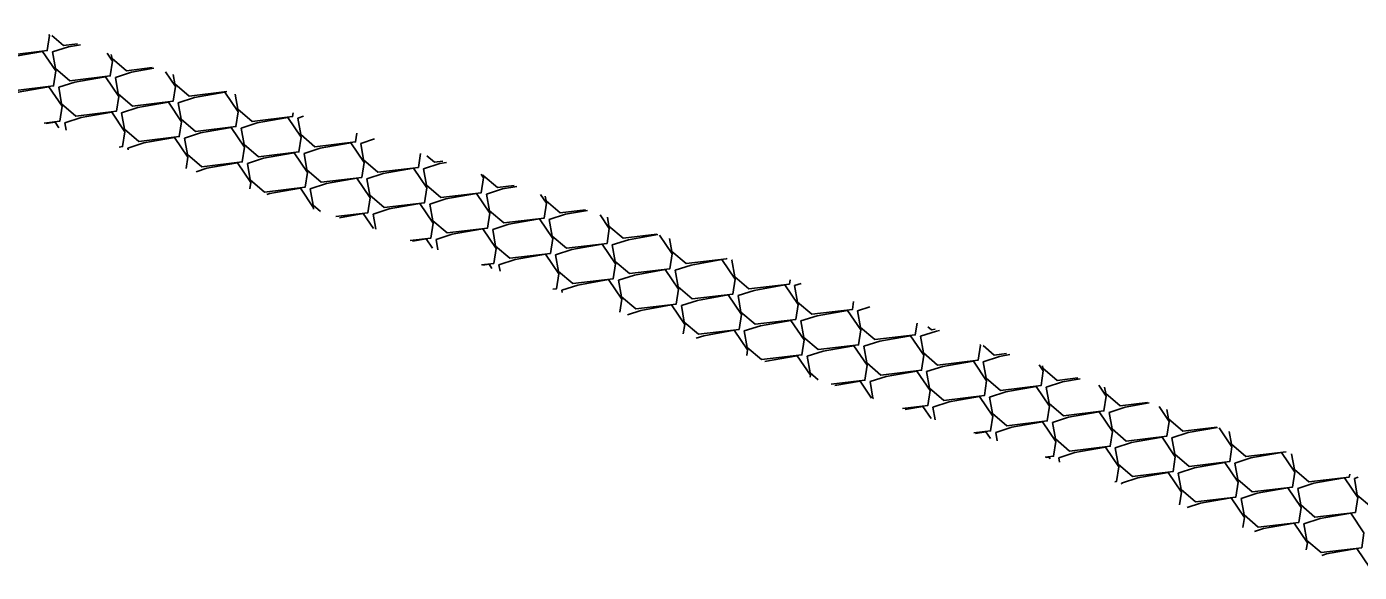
# Model space of a CAD drawing. Extents: x 2384780 to 2405432, y 547869 to 573706.
# Drawn here: x 2394195 to 2394288.2, y 553591.1 to 553629.3 of the extents above; entities that cross this region are included whole.
import ezdxf

# ---------------------------------------------------------------- set-up
doc = ezdxf.new("R2010")
doc.units = 0
doc.layers.add('Old_Level_5', color=7, linetype='Continuous')

msp = doc.modelspace()

# ---------------------------------------------------------------- linework, layer by layer
at = {"layer": 'Old_Level_5'}
for points in [[(2394196.531, 553628.796), (2394196.584, 553628.717), (2394196.426, 553627.673), (2394193.591, 553627.338), (2394192.59, 553628.19), (2394192.386, 553629.347)], [(2394198.534, 553628.153), (2394197.555, 553628.037), (2394196.744, 553628.727)], [(2394196.786, 553627.572), (2394197.915, 553627.936), (2394198.751, 553628.084)], [(2394192.822, 553626.873), (2394193.951, 553627.237), (2394196.093, 553627.615), (2394197.021, 553626.243), (2394196.862, 553625.199), (2394194.027, 553624.864), (2394193.027, 553625.716), (2394192.822, 553626.873)], [(2394200.617, 553627.485), (2394200.985, 553626.941), (2394200.826, 553625.898), (2394197.991, 553625.563), (2394196.99, 553626.415), (2394196.786, 553627.572)], [(2394203.764, 553626.476), (2394201.955, 553626.262), (2394200.954, 553627.114), (2394200.905, 553627.392)], [(2394201.186, 553625.797), (2394202.315, 553626.16), (2394203.884, 553626.437)], [(2394204.703, 553626.174), (2394205.385, 553625.166), (2394205.226, 553624.123), (2394202.391, 553623.788), (2394201.391, 553624.639), (2394201.186, 553625.797)], [(2394197.223, 553625.098), (2394198.351, 553625.461), (2394200.493, 553625.839), (2394201.421, 553624.467), (2394201.262, 553623.424), (2394198.427, 553623.089), (2394197.427, 553623.941), (2394197.223, 553625.098)], [(2394208.993, 553624.798), (2394206.355, 553624.486), (2394205.354, 553625.338), (2394205.237, 553626.003)], [(2394193.259, 553624.399), (2394194.388, 553624.763), (2394196.53, 553625.14), (2394197.457, 553623.768), (2394197.298, 553622.725), (2394196.215, 553622.597)], [(2394205.587, 553624.021), (2394206.715, 553624.385), (2394208.857, 553624.763), (2394209.785, 553623.39), (2394209.626, 553622.347), (2394206.791, 553622.012), (2394205.791, 553622.864), (2394205.587, 553624.021)], [(2394213.63, 553623.311), (2394213.59, 553623.046), (2394210.755, 553622.711), (2394209.755, 553623.563), (2394209.569, 553624.614)], [(2394197.659, 553622.623), (2394198.788, 553622.987), (2394200.93, 553623.365), (2394201.857, 553621.993), (2394201.698, 553620.949), (2394201.445, 553620.919)], [(2394201.623, 553623.322), (2394202.752, 553623.686), (2394204.894, 553624.064), (2394205.821, 553622.691), (2394205.662, 553621.648), (2394202.827, 553621.313), (2394201.827, 553622.165), (2394201.623, 553623.322)], [(2394196.342, 553622.556), (2394196.966, 553622.666), (2394197.234, 553622.27)], [(2394197.75, 553622.104), (2394197.659, 553622.623)], [(2394209.987, 553622.246), (2394211.115, 553622.61), (2394213.257, 553622.988), (2394214.185, 553621.615), (2394214.026, 553620.572), (2394211.191, 553620.237), (2394210.191, 553621.088), (2394209.987, 553622.246)], [(2394213.951, 553622.945), (2394214.36, 553623.077)], [(2394218.083, 553621.883), (2394217.99, 553621.271), (2394215.155, 553620.936), (2394214.155, 553621.787), (2394213.951, 553622.945)], [(2394202.059, 553620.848), (2394203.188, 553621.212), (2394205.33, 553621.59), (2394206.257, 553620.217), (2394206.135, 553619.415)], [(2394206.023, 553621.547), (2394207.152, 553621.911), (2394209.294, 553622.289), (2394210.221, 553620.916), (2394210.062, 553619.873), (2394207.228, 553619.538), (2394206.227, 553620.39), (2394206.023, 553621.547)], [(2394218.351, 553621.169), (2394219.327, 553621.484)], [(2394202.083, 553620.715), (2394202.059, 553620.848)], [(2394214.387, 553620.47), (2394215.516, 553620.834), (2394217.658, 553621.212), (2394218.585, 553619.84), (2394218.426, 553618.796), (2394215.592, 553618.461), (2394214.591, 553619.313), (2394214.387, 553620.47)], [(2394222.536, 553620.454), (2394222.39, 553619.495), (2394219.555, 553619.16), (2394218.555, 553620.012), (2394218.351, 553621.169)], [(2394206.83, 553619.192), (2394207.588, 553619.437), (2394209.73, 553619.814), (2394210.658, 553618.442), (2394210.588, 553617.986)], [(2394210.423, 553619.772), (2394211.552, 553620.135), (2394213.694, 553620.513), (2394214.621, 553619.141), (2394214.462, 553618.098), (2394211.627, 553617.762), (2394210.627, 553618.614), (2394210.423, 553619.772)], [(2394222.751, 553619.394), (2394223.88, 553619.758), (2394224.358, 553619.842)], [(2394224.106, 553619.929), (2394223.519, 553619.859), (2394222.991, 553620.309)], [(2394214.823, 553617.996), (2394215.952, 553618.36), (2394218.094, 553618.738), (2394219.021, 553617.365), (2394218.863, 553616.322), (2394216.607, 553616.056)], [(2394218.787, 553618.695), (2394219.916, 553619.059), (2394222.058, 553619.437), (2394222.985, 553618.064), (2394222.826, 553617.021), (2394219.992, 553616.686), (2394218.991, 553617.538), (2394218.787, 553618.695)], [(2394226.779, 553619.015), (2394226.949, 553618.763), (2394226.79, 553617.72), (2394223.956, 553617.385), (2394222.955, 553618.237), (2394222.751, 553619.394)], [(2394229.098, 553618.223), (2394227.919, 553618.084), (2394226.919, 553618.936), (2394226.913, 553618.97)], [(2394211.796, 553617.599), (2394211.988, 553617.661), (2394214.13, 553618.039), (2394215.058, 553616.667), (2394215.041, 553616.558)], [(2394215.548, 553616.395), (2394215.027, 553616.839), (2394214.823, 553617.996)], [(2394227.151, 553617.618), (2394228.28, 553617.983), (2394229.284, 553618.16)], [(2394219.223, 553616.221), (2394220.352, 553616.585), (2394222.494, 553616.962), (2394223.422, 553615.59), (2394223.263, 553614.547), (2394221.806, 553614.375)], [(2394223.187, 553616.919), (2394224.316, 553617.284), (2394226.458, 553617.661), (2394227.385, 553616.289), (2394227.227, 553615.245), (2394224.392, 553614.911), (2394223.391, 553615.762), (2394223.187, 553616.919)], [(2394230.939, 553617.594), (2394231.349, 553616.988), (2394231.191, 553615.944), (2394228.356, 553615.61), (2394227.355, 553616.461), (2394227.151, 553617.618)], [(2394234.09, 553616.518), (2394232.32, 553616.309), (2394231.319, 553617.16), (2394231.262, 553617.484)], [(2394216.871, 553615.971), (2394218.53, 553616.264), (2394219.242, 553615.211)], [(2394219.411, 553615.157), (2394219.223, 553616.221)], [(2394227.587, 553615.144), (2394228.716, 553615.508), (2394230.858, 553615.886), (2394231.786, 553614.514), (2394231.627, 553613.47), (2394228.792, 553613.135), (2394227.791, 553613.987), (2394227.587, 553615.144)], [(2394231.551, 553615.843), (2394232.68, 553616.207), (2394234.21, 553616.477)], [(2394235.1, 553616.173), (2394235.749, 553615.213), (2394235.591, 553614.169), (2394232.756, 553613.834), (2394231.755, 553614.686), (2394231.551, 553615.843)], [(2394239.083, 553614.812), (2394236.72, 553614.533), (2394235.719, 553615.385), (2394235.611, 553615.998)], [(2394223.624, 553614.445), (2394224.752, 553614.809), (2394226.894, 553615.187), (2394227.822, 553613.815), (2394227.663, 553612.771), (2394226.798, 553612.669)], [(2394221.97, 553614.319), (2394222.931, 553614.488), (2394223.368, 553613.841)], [(2394223.753, 553613.709), (2394223.624, 553614.445)], [(2394231.988, 553613.369), (2394233.116, 553613.733), (2394235.258, 553614.111), (2394236.186, 553612.738), (2394236.027, 553611.695), (2394233.192, 553611.36), (2394232.192, 553612.211), (2394231.988, 553613.369)], [(2394235.951, 553614.068), (2394237.08, 553614.432), (2394239.136, 553614.794)], [(2394239.261, 553614.752), (2394240.149, 553613.437), (2394239.991, 553612.394), (2394237.156, 553612.059), (2394236.155, 553612.91), (2394235.951, 553614.068)], [(2394243.963, 553613.145), (2394243.955, 553613.093), (2394241.12, 553612.758), (2394240.119, 553613.61), (2394239.96, 553614.513)], [(2394228.024, 553612.67), (2394229.152, 553613.034), (2394231.294, 553613.412), (2394232.222, 553612.039), (2394232.063, 553610.996), (2394231.791, 553610.963)], [(2394226.895, 553612.636), (2394227.331, 553612.713), (2394227.529, 553612.419)], [(2394228.102, 553612.224), (2394228.024, 553612.67)], [(2394236.388, 553611.593), (2394237.516, 553611.958), (2394239.658, 553612.335), (2394240.586, 553610.963), (2394240.427, 553609.919), (2394237.592, 553609.584), (2394236.592, 553610.436), (2394236.388, 553611.593)], [(2394240.351, 553612.292), (2394241.48, 553612.656), (2394243.622, 553613.034), (2394244.55, 553611.662), (2394244.391, 553610.618), (2394241.556, 553610.284), (2394240.556, 553611.135), (2394240.351, 553612.292)], [(2394244.315, 553612.991), (2394244.366, 553613.008)], [(2394248.402, 553611.629), (2394248.355, 553611.317), (2394245.52, 553610.983), (2394244.519, 553611.834), (2394244.315, 553612.991)], [(2394232.424, 553610.895), (2394233.553, 553611.258), (2394235.695, 553611.636), (2394236.622, 553610.264), (2394236.485, 553609.36)], [(2394244.752, 553610.517), (2394245.88, 553610.881), (2394248.022, 553611.259), (2394248.95, 553609.886), (2394248.791, 553608.843), (2394245.956, 553608.508), (2394244.956, 553609.36), (2394244.752, 553610.517)], [(2394248.715, 553611.216), (2394249.176, 553611.365)], [(2394252.842, 553610.113), (2394252.755, 553609.542), (2394249.92, 553609.207), (2394248.919, 553610.059), (2394248.715, 553611.216)], [(2394232.451, 553610.738), (2394232.424, 553610.895)], [(2394240.788, 553609.818), (2394241.916, 553610.182), (2394244.059, 553610.56), (2394244.986, 553609.188), (2394244.827, 553608.144), (2394241.992, 553607.809), (2394240.992, 553608.661), (2394240.788, 553609.818)], [(2394237.013, 553609.18), (2394237.953, 553609.483), (2394240.095, 553609.861), (2394241.022, 553608.488), (2394240.924, 553607.844)], [(2394249.152, 553608.742), (2394250.28, 553609.106), (2394252.422, 553609.483), (2394253.35, 553608.111), (2394253.191, 553607.068), (2394250.356, 553606.733), (2394249.356, 553607.584), (2394249.152, 553608.742)], [(2394253.115, 553609.441), (2394253.987, 553609.721)], [(2394257.281, 553608.596), (2394257.155, 553607.767), (2394254.32, 553607.432), (2394253.32, 553608.283), (2394253.115, 553609.441)], [(2394245.188, 553608.042), (2394246.317, 553608.407), (2394248.459, 553608.784), (2394249.386, 553607.412), (2394249.227, 553606.368), (2394246.393, 553606.034), (2394245.392, 553606.885), (2394245.188, 553608.042)], [(2394241.823, 553607.537), (2394242.353, 553607.708), (2394244.495, 553608.086), (2394245.422, 553606.713), (2394245.363, 553606.327)], [(2394253.552, 553606.966), (2394254.681, 553607.33), (2394256.823, 553607.708), (2394257.75, 553606.336), (2394257.591, 553605.292), (2394254.757, 553604.957), (2394253.756, 553605.809), (2394253.552, 553606.966)], [(2394257.516, 553607.665), (2394258.644, 553608.029), (2394258.84, 553608.064)], [(2394261.672, 553607.096), (2394261.714, 553607.035), (2394261.555, 553605.991), (2394258.72, 553605.656), (2394257.72, 553606.508), (2394257.516, 553607.665)], [(2394258.551, 553608.162), (2394258.284, 553608.13), (2394258.043, 553608.336)], [(2394249.588, 553606.267), (2394250.717, 553606.631), (2394252.859, 553607.009), (2394253.786, 553605.637), (2394253.627, 553604.593), (2394251.259, 553604.313)], [(2394263.544, 553606.457), (2394262.684, 553606.355), (2394261.908, 553607.015)], [(2394246.633, 553605.894), (2394246.753, 553605.932), (2394248.895, 553606.31), (2394249.823, 553604.938), (2394249.803, 553604.811)], [(2394250.372, 553604.616), (2394249.792, 553605.11), (2394249.588, 553606.267)], [(2394257.952, 553605.191), (2394259.081, 553605.555), (2394261.223, 553605.932), (2394262.15, 553604.56), (2394261.992, 553603.517), (2394259.157, 553603.182), (2394258.156, 553604.034), (2394257.952, 553605.191)], [(2394261.916, 553605.89), (2394263.045, 553606.254), (2394263.766, 553606.381)], [(2394265.834, 553605.674), (2394266.114, 553605.259), (2394265.955, 553604.216), (2394263.121, 553603.881), (2394262.12, 553604.733), (2394261.916, 553605.89)], [(2394253.988, 553604.492), (2394255.117, 553604.856), (2394257.259, 553605.233), (2394258.186, 553603.861), (2394258.028, 553602.818), (2394256.251, 553602.608)], [(2394268.536, 553604.751), (2394267.084, 553604.58), (2394266.084, 553605.432), (2394266.054, 553605.599)], [(2394266.316, 553604.114), (2394267.445, 553604.478), (2394268.692, 553604.698)], [(2394251.525, 553604.223), (2394253.295, 553604.535), (2394254.101, 553603.343)], [(2394254.238, 553603.296), (2394254.192, 553603.335), (2394253.988, 553604.492)], [(2394262.352, 553603.415), (2394263.481, 553603.78), (2394265.623, 553604.157), (2394266.55, 553602.785), (2394266.392, 553601.742), (2394263.557, 553601.407), (2394262.556, 553602.258), (2394262.352, 553603.415)], [(2394270, 553604.245), (2394270.514, 553603.484), (2394270.356, 553602.44), (2394267.521, 553602.106), (2394266.52, 553602.957), (2394266.316, 553604.114)], [(2394273.41, 553603.032), (2394271.485, 553602.804), (2394270.484, 553603.656), (2394270.405, 553604.101)], [(2394258.388, 553602.716), (2394259.517, 553603.081), (2394261.659, 553603.458), (2394262.587, 553602.086), (2394262.428, 553601.042), (2394261.243, 553600.902)], [(2394270.716, 553602.339), (2394271.845, 553602.703), (2394273.509, 553602.997)], [(2394256.451, 553602.54), (2394257.695, 553602.759), (2394258.262, 553601.921)], [(2394258.546, 553601.824), (2394258.388, 553602.716)], [(2394266.752, 553601.64), (2394267.881, 553602.004), (2394270.023, 553602.382), (2394270.951, 553601.01), (2394270.792, 553599.966), (2394267.957, 553599.631), (2394266.956, 553600.483), (2394266.752, 553601.64)], [(2394274.213, 553602.746), (2394274.914, 553601.708), (2394274.756, 553600.665), (2394271.921, 553600.33), (2394270.92, 553601.182), (2394270.716, 553602.339)], [(2394278.254, 553601.309), (2394275.885, 553601.029), (2394274.884, 553601.881), (2394274.766, 553602.549)], [(2394261.377, 553600.857), (2394262.095, 553600.984), (2394262.422, 553600.5)], [(2394262.789, 553600.941), (2394263.917, 553601.305), (2394266.059, 553601.683), (2394266.987, 553600.311), (2394266.828, 553599.267), (2394266.236, 553599.197)], [(2394275.116, 553600.564), (2394276.245, 553600.927), (2394278.305, 553601.291)], [(2394278.426, 553601.248), (2394279.314, 553599.933), (2394279.156, 553598.89), (2394276.321, 553598.555), (2394275.32, 553599.406), (2394275.116, 553600.564)], [(2394283.098, 553599.586), (2394280.285, 553599.253), (2394279.284, 553600.105), (2394279.127, 553600.998)], [(2394262.895, 553600.338), (2394262.789, 553600.941)], [(2394271.152, 553599.865), (2394272.281, 553600.229), (2394274.423, 553600.606), (2394275.351, 553599.234), (2394275.192, 553598.191), (2394272.357, 553597.856), (2394271.357, 553598.708), (2394271.152, 553599.865)], [(2394266.302, 553599.174), (2394266.496, 553599.209), (2394266.584, 553599.079)], [(2394267.189, 553599.166), (2394268.317, 553599.53), (2394270.459, 553599.907), (2394271.387, 553598.535), (2394271.228, 553597.492), (2394271.119, 553597.479)], [(2394267.244, 553598.853), (2394267.189, 553599.166)], [(2394279.516, 553598.788), (2394280.645, 553599.152), (2394282.787, 553599.53), (2394283.715, 553598.157), (2394283.556, 553597.114), (2394280.721, 553596.779), (2394279.72, 553597.631), (2394279.516, 553598.788)], [(2394287.549, 553598.003), (2394287.52, 553597.813), (2394284.685, 553597.478), (2394283.684, 553598.33), (2394283.487, 553599.448)], [(2394275.553, 553598.089), (2394276.681, 553598.453), (2394278.823, 553598.831), (2394279.751, 553597.459), (2394279.592, 553596.415), (2394276.757, 553596.08), (2394275.757, 553596.932), (2394275.553, 553598.089)], [(2394271.589, 553597.39), (2394272.718, 553597.754), (2394274.86, 553598.132), (2394275.787, 553596.76), (2394275.651, 553595.867)], [(2394271.604, 553597.307), (2394271.589, 553597.39)], [(2394283.916, 553597.013), (2394285.046, 553597.377), (2394287.188, 553597.755), (2394288.115, 553596.382), (2394287.956, 553595.339), (2394285.121, 553595.004), (2394284.121, 553595.856), (2394283.916, 553597.013)], [(2394287.88, 553597.712), (2394288.135, 553597.794)], [(2394291.979, 553596.427), (2394291.92, 553596.038), (2394289.085, 553595.703), (2394288.084, 553596.554), (2394287.88, 553597.712)], [(2394276.183, 553595.677), (2394277.118, 553595.979), (2394279.26, 553596.356), (2394280.187, 553594.984), (2394280.081, 553594.291)], [(2394279.953, 553596.314), (2394281.081, 553596.678), (2394283.223, 553597.056), (2394284.151, 553595.683), (2394283.992, 553594.64), (2394281.157, 553594.305), (2394280.157, 553595.157), (2394279.953, 553596.314)], [(2394280.894, 553594.002), (2394281.518, 553594.204), (2394283.66, 553594.581), (2394284.587, 553593.209), (2394284.512, 553592.715)], [(2394284.353, 553594.539), (2394285.482, 553594.902), (2394287.624, 553595.28), (2394288.551, 553593.908), (2394288.392, 553592.865), (2394285.558, 553592.53), (2394284.557, 553593.381), (2394284.353, 553594.539)], [(2394285.603, 553592.327), (2394285.918, 553592.428), (2394288.06, 553592.806), (2394288.988, 553591.434), (2394288.943, 553591.139)]]:
    msp.add_lwpolyline(points, dxfattribs=at)

doc.saveas('drawing.dxf')
